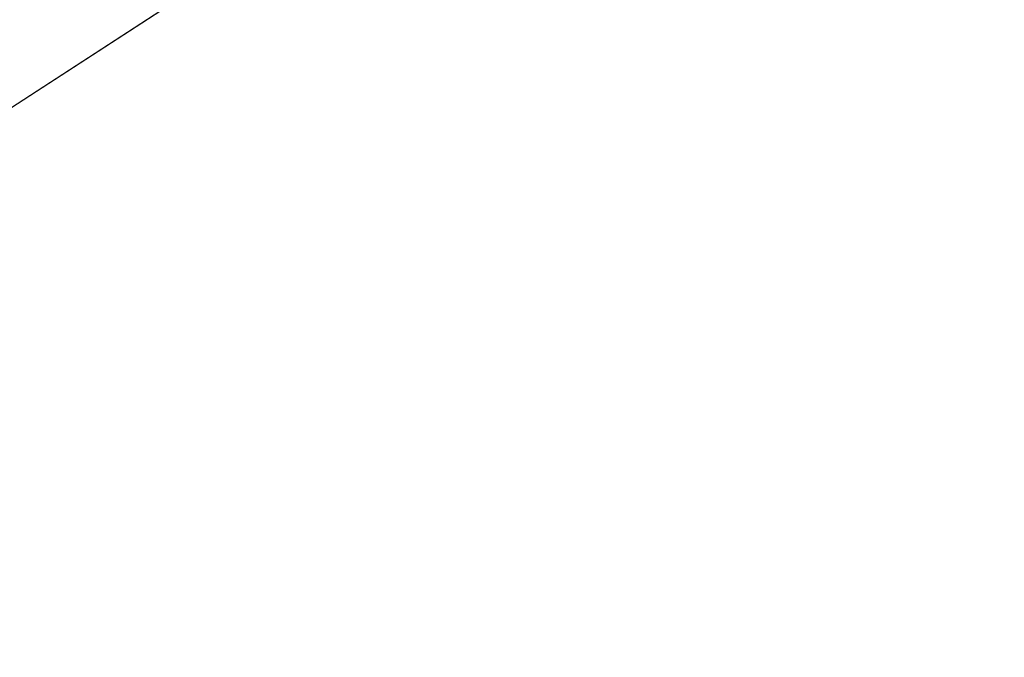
# Model space of a CAD drawing. Header units: metres. Extents: x 163628 to 167855, y 402678 to 405435.
# Tile 492 of 656: x 167394.651 to 167394.942, y 404863.682 to 404863.87. Entities that reach past the tile are written whole.
import ezdxf

# ---------------------------------------------------------------- set-up
doc = ezdxf.new("R2010")
doc.units = ezdxf.units.M
doc.linetypes.add('X-CA190022.004-UO-DWM_Snelfietsroute$0$VH-GELEIDEBAND_50X200', pattern=[8, 4, -2, 0, -2])
doc.linetypes.add('X-CA190022.004-UO-DWM_Snelfietsroute$0$VH-OPSLUITBAND_80X200', pattern=[14, 8, -2, 2, -2])
for name, color, linetype, lineweight in [('X-CA190022.004-UO-BGT_Ondergrond$0$GE_201_SHDHek_Lijn_GEM', 253, 'X-CA190022.004-UO-BGT_Ondergrond$0$Hekwerk', 9), ('X-CA190022.004-UO-BGT_Ondergrond$0$GE_401_OTDErf_Vlak_GEM', 253, 'Continuous', 9), ('X-CA190022.004-UO-BGT_Ondergrond$0$GE_479_BTDGroenvoorziening_grasenkruida_GEM', 253, 'Continuous', 9), ('X-CA190022.004-UO-DWM_Snelfietsroute$0$N-WE-VH-KANTOPSLUITING_ACHTERKANTBAND-G', 125, 'Continuous', 25), ('X-CA190022.004-UO-DWM_Snelfietsroute$0$N-WE-VH-KANTOPSLUITING_GELEIDEBAND_50X200-G', 125, 'X-CA190022.004-UO-DWM_Snelfietsroute$0$VH-GELEIDEBAND_50X200', 25), ('X-CA190022.004-UO-DWM_Snelfietsroute$0$N-WE-VH-KANTOPSLUITING_OPSLUITBAND_80X200-G', 125, 'X-CA190022.004-UO-DWM_Snelfietsroute$0$VH-OPSLUITBAND_80X200', 25), ('X-CA190022.004-UO-DWM_Snelfietsroute$0$N-WE-VW-MARKERING_LANGS_STREEP_DOORGETROKKEN_010-G', 125, 'Continuous', 25)]:
    doc.layers.add(name, color=color, linetype=linetype, lineweight=lineweight)
doc.linetypes.add('X-CA190022.004-UO-BGT_Ondergrond$0$Hekwerk', pattern='A,5,-1.5,[2,dgnlstyle-Veghel.shx,S=0.007937,R=0,X=0,Y=0],-1.5', length=8)

msp = doc.modelspace()

# ---------------------------------------------------------------- linework, layer by layer
at = {"layer": 'X-CA190022.004-UO-BGT_Ondergrond$0$GE_201_SHDHek_Lijn_GEM'}
msp.add_line((167404.185, 404870.05), (167386.457, 404858.513), dxfattribs=at)
at = {"layer": 'X-CA190022.004-UO-BGT_Ondergrond$0$GE_401_OTDErf_Vlak_GEM', "flags": 128}
msp.add_lwpolyline([(167400.133, 404929.779), (167399.078, 404915.725), (167398.959, 404906.913), (167399.061, 404897.697), (167398.739, 404883.182), (167399.417, 404876.868), (167400.885, 404874.795), (167402.566, 404873.189), (167404.019, 404872.416), (167404.185, 404870.05), (167386.457, 404858.513), (167385.635, 404857.979), (167382.913, 404856.207), (167381.541, 404855.42), (167380.788, 404854.987), (167368.252, 404847.792)], dxfattribs=at)
at = {"layer": 'X-CA190022.004-UO-BGT_Ondergrond$0$GE_479_BTDGroenvoorziening_grasenkruida_GEM', "flags": 128}
msp.add_lwpolyline([(167398.04, 404863.177), (167388.203, 404857.52), (167387.316, 404857.01), (167386.457, 404858.513), (167404.185, 404870.05), (167404.019, 404872.416), (167404.15, 404872.347), (167405.442, 404871.835), (167408.223, 404871.146), (167411.392, 404872.393), (167413.819, 404874.138), (167415.221, 404876.379), (167415.156, 404880.274), (167414.836, 404885.141), (167414.618, 404889.075), (167414.781, 404894.281), (167415.895, 404899.11), (167418.121, 404903.623), (167421.793, 404909.346), (167425.691, 404914.648), (167430.241, 404920.627), (167433.288, 404926.385), (167435.746, 404932.159)], dxfattribs=at)
at = {"layer": 'X-CA190022.004-UO-DWM_Snelfietsroute$0$N-WE-VH-KANTOPSLUITING_ACHTERKANTBAND-G', "ltscale": 0.2, "flags": 128}
for points in [[(167393.93447, 404861.53438, 0.023806), (167401.63888, 404866.51056, 0.023806)], [(167394.65229, 404860.29759, 0.021249), (167401.6548, 404864.76986, 0.021249)]]:
    msp.add_lwpolyline(points, format="xyb", dxfattribs=at)
at = {"layer": 'X-CA190022.004-UO-DWM_Snelfietsroute$0$N-WE-VH-KANTOPSLUITING_GELEIDEBAND_50X200-G', "ltscale": 0.2, "flags": 128}
msp.add_lwpolyline([(167394.75269, 404860.12462, 0.021252), (167401.77043, 404864.60667, 0.021252)], format="xyb", dxfattribs=at)
at = {"layer": 'X-CA190022.004-UO-DWM_Snelfietsroute$0$N-WE-VH-KANTOPSLUITING_OPSLUITBAND_80X200-G', "ltscale": 0.2, "flags": 128}
msp.add_lwpolyline([(167393.97463, 404861.46519, 0.023806), (167401.68543, 404866.44551, 0.023806)], format="xyb", dxfattribs=at)
at = {"layer": 'X-CA190022.004-UO-DWM_Snelfietsroute$0$N-WE-VW-MARKERING_LANGS_STREEP_DOORGETROKKEN_010-G', "const_width": 0.1, "flags": 128}
msp.add_lwpolyline([(167394.82798, 404859.99488, 0.023806), (167402.67469, 404865.06298, 0.023806)], format="xyb", dxfattribs=at)

doc.saveas('drawing.dxf')
